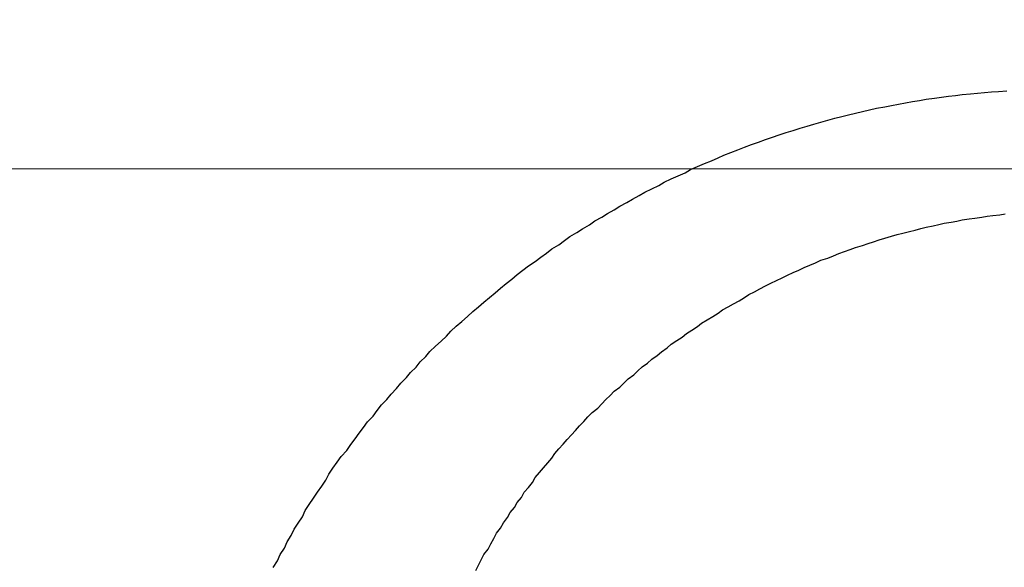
# Model space of a CAD drawing. Header units: millimetres. Extents: x -604189 to 881711, y -381903 to -7297.
# Tile 728 of 1056: x -572255.56 to -572248.46, y -161836.9 to -161832.95. Entities that reach past the tile are written whole.
import ezdxf

# ---------------------------------------------------------------- set-up
doc = ezdxf.new("R2010")
doc.units = ezdxf.units.MM
doc.header["$LTSCALE"] = 100
doc.linetypes.add('0.5_0.5', pattern=[1, 0.5, -0.5])
doc.linetypes.add('ACAD_ISO04W100', pattern=[30.5, 24, -3, 0.5, -3])
doc.layers.get('Defpoints').update_dxf_attribs({"color": 30})
doc.layers.add('OPIS', color=7, linetype='Continuous')
doc.layers.add('strop osie', color=80, linetype='ACAD_ISO04W100', lineweight=5)
doc.styles.get("Standard").update_dxf_attribs({"font": 'romans.shx', "width": 0.5})
doc.dimstyles.new('1 50', dxfattribs={"dimtxt": 150, "dimasz": 80, "dimexe": 1, "dimexo": 1, "dimgap": 20, "dimtad": 1, "dimdec": 0, "dimlfac": 0.1, "dimtxsty": 'Standard', "dimblk": 'ARCHTICK', "dimcen": 200, "dimclrd": 2, "dimadec": 1, "dimazin": 0, "dimtfac": 1, "dimtdec": 0, "dimtmove": 0, "dimatfit": 3, "dimldrblk": 'ARCHTICK', "dimfxl": 120, "dimfxlon": 1, "dimtfill": 1, "dimarcsym": 0})

# ---------------------------------------------------------------- blocks, each defined once
blk = doc.blocks.new('_ArchTick')
at = {"layer": 'strop osie', "color": 0, "const_width": 0.15}
blk.add_lwpolyline([(-0.5, -0.5), (0.5, 0.5)], dxfattribs=at)
blk = doc.blocks.new('*D3294')
at = {"layer": 'Defpoints', "color": 0, "linetype": 'ByBlock', "lineweight": 5, "transparency": 16777216}
for p in [(-595783.1256794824, -159420.3032030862), (-593748.9237513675, -159420.3032030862), (-552118.9352663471, -179940.3025170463)]:
    blk.add_point(p, dxfattribs=at)
at = {"layer": 'OPIS', "color": 0, "linetype": 'Continuous', "lineweight": -2, "transparency": 16777216}
for p, q in [((-595723.1256794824, -159420.3032030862), (-595784.1256794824, -159420.3032030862)), ((-595723.1256794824, -179940.3025170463), (-595784.1256794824, -179940.3025170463))]:
    blk.add_line(p, q, dxfattribs=at)
at = {"layer": 'OPIS', "color": 2, "lineweight": -2, "transparency": 16777216}
blk.add_line((-595783.1256794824, -179940.3025170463), (-595783.1256794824, -159420.3032030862), dxfattribs=at)
at = {"layer": 'OPIS', "color": 2, "linetype": 'ByBlock', "lineweight": -2, "transparency": 16777216, "xscale": 80, "yscale": 80, "zscale": 80}
for p, rotation in [((-595783.1256794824, -159420.3032030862), 90), ((-595783.1256794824, -179940.3025170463), 270)]:
    blk.add_blockref('_ArchTick', p, dxfattribs=dict(at, rotation=rotation))
at = {"layer": 'OPIS', "color": 0, "linetype": 'ByBlock', "lineweight": 13, "transparency": 16777216, "insert": (-595878.1256794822, -169680.302860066), "char_height": 150, "attachment_point": 5, "rotation": 90, "bg_fill": 3, "box_fill_scale": 1.1, "bg_fill_color": 256, "bg_fill_true_color": 13158600, "bg_fill_transparency": 0}
blk.add_mtext('2052', dxfattribs=at)

msp = doc.modelspace()

# ---------------------------------------------------------------- hatches: boundary and pattern name
at = {"layer": 'OPIS', "linetype": 'ByBlock', "lineweight": 9}
h = msp.add_hatch(dxfattribs=at)
h.set_pattern_fill('ANSI37', color=0, scale=120, angle=45)
h.set_pattern_definition([(90, (-306927.9580313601, 32475.80668504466), (-381.0000000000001, 0), []), (180, (-306927.9580313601, 32475.80668504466), (-5.684341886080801e-14, -381), [])])
h.paths.add_polyline_path([(-564958.9143065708, -172987.7848894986), (-564958.9143065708, -172265.2914674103), (-565588.9143065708, -172265.2914415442), (-565588.9143065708, -172265.2914936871), (-565628.9143065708, -172265.2914953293), (-565628.9143065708, -172420.3001867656), (-565928.9143065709, -172420.3001867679), (-565928.9143065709, -172265.2932788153), (-565968.9143065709, -172265.2932771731), (-566598.9143114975, -172265.2932511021), (-566598.9143114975, -172987.7914579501, -0.4142135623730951), (-566255.9776980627, -173330.7280713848, -0.4140519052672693), (-566598.7250230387, -173673.6646325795), (-564960.2012732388, -173673.6557015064, -0.4131148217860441), (-565301.8509200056, -173330.7215029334, -0.4142135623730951)])
h.paths.add_polyline_path([(-563317.8525005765, -172270.2851437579), (-563958.9143016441, -172270.2851174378), (-563958.9143016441, -172270.2851695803), (-563998.9143016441, -172270.2851712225), (-563998.9143016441, -172420.300186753), (-564288.9143065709, -172420.3001867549), (-564288.9143065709, -172265.2914953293), (-564328.9143065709, -172265.2914936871), (-564958.9143065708, -172265.2914676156), (-564958.9143065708, -172987.7848894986, -0.4142135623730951), (-564615.977693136, -173330.7215029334, -0.4140519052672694), (-564958.725018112, -173673.658064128), (-563319.8685791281, -173673.6587586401, -0.412492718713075), (-563660.7891140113, -173330.7280713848, -0.4142135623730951), (-563317.8525005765, -172987.7914579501)])
h.paths.add_polyline_path([(-562443.9214175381, -172420.3001867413), (-562658.9143016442, -172420.3001867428), (-562658.9143016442, -172270.2851712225), (-562698.9143016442, -172270.2851695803), (-563317.8525005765, -172270.2851439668), (-563317.8525005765, -172987.7914579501, -0.4142135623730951), (-562974.9158871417, -173330.7280713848, -0.4140519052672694), (-563317.6632121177, -173673.6646325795), (-562443.920764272, -173685.5043484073)])
h.paths.add_polyline_path([(-562030.3966856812, -172946.8352660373, -0.3302140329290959), (-561835.8206123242, -172684.3399953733, -0.1552679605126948), (-561986.9735190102, -172216.9478224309, -0.443865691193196), (-562283.9735190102, -172485.5944304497), (-562283.9735190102, -172198.9478224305), (-562289.8235190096, -172198.9478224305), (-562289.8235190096, -172161.1478224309), (-562318.9235190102, -172161.1478224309), (-562318.9235190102, -172420.3001867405), (-562443.9214175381, -172420.3001867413), (-562443.9207614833, -173690.9055166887), (-562060.9282369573, -173690.694118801), (-562060.9282369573, -173828.8030188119), (-561442.163021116, -173828.8030188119), (-561440.5975051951, -173828.041360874), (-561440.5975051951, -173828.8030188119), (-560917.6141724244, -173828.8030188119), (-560910.3063683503, -172420.3001867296), (-561118.9235190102, -172420.3001867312), (-561118.9235190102, -172161.1478224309), (-561141.4235190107, -172161.1478224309), (-561141.4235190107, -172207.9478224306), (-561147.2735190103, -172207.9478224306), (-561147.2735190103, -173026.4976973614, -0.1062812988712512), (-561482.372780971, -172966.0638646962, -0.9655282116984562)])
h.paths.add_polyline_path([(-569358.9142444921, -172147.2978563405), (-569368.9142444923, -172147.2978563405), (-569368.9142444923, -172152.2978563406), (-569358.9142444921, -172420.3001867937)], flags=16)
h.paths.add_polyline_path([(-569434.4142444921, -172167.5659421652), (-569436.6843403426, -172167.0367815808, -0.3486230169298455), (-569444.4142444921, -172157.2978563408, -0.4142135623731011), (-569434.4142444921, -172147.2978563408), (-569432.9142444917, -172147.2978563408), (-569432.9142444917, -172137.2978563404), (-569412.9142444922, -172137.2978563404), (-569412.9142444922, -172095.2978563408), (-569358.9142444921, -172095.2978563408), (-569358.9142444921, -172147.2978563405), (-569368.9142444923, -172152.2978563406)], flags=16)
h.paths.add_polyline_path([(-569444.4142444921, -172157.2978563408, -1), (-569424.4142444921, -172157.2978563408, -0.4142135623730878), (-569434.4142444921, -172167.2978563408), (-569434.4142444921, -172167.5659421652), (-569432.1440984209, -172167.0367698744, -0.482995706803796)], flags=16)
h.paths.add_polyline_path([(-570317.7644754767, -172888.1591797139, -1), (-569769.0658939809, -172888.1591797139, -1)], flags=16)
h.paths.add_polyline_path([(-566598.9143114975, -172265.2932508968), (-567228.9143065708, -172265.2932250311), (-567228.9143065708, -172265.2932771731), (-567268.9143065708, -172265.2932788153), (-567268.9143065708, -172420.3001867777), (-567568.9143065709, -172420.30018678), (-567568.9143065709, -172265.2914953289), (-567608.9143065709, -172265.2914936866), (-568238.9143114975, -172265.2914676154), (-568238.9143114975, -172987.7884564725, -0.4142135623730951), (-567895.9776980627, -173330.7250699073, -1), (-568581.8509249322, -173330.7250699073, -0.4142135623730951), (-568238.9143114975, -172987.7884564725), (-568238.9143114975, -172265.2914674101), (-568868.9143065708, -172265.2914415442), (-568868.9143065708, -172265.2914936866), (-568908.9143065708, -172265.2914953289), (-568908.9143065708, -172420.3001867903), (-569233.9140766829, -172420.3001867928), (-569233.913350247, -173827.2149141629), (-569188.9292283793, -173827.1900845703), (-569188.9292968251, -173694.6285150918), (-566598.7250230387, -173673.6646325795, -0.4143752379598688), (-566941.8509249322, -173330.7280713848, -0.4142135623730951), (-566598.9143114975, -172987.7914579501)])
h.paths.add_polyline_path([(-572120.7860790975, -158265.6152838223), (-571320.7905294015, -158262.9468634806), (-571633.0050704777, -158577.2511857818, -0.2970680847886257), (-571469.4556870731, -158828.2310930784, -0.4196947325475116), (-571748.9288537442, -159102.532531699), (-571748.9288537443, -159611.0589532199), (-571275.7133319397, -159611.0589532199), (-571214.4288537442, -159611.0589532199), (-571192.4288537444, -159611.0589532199), (-571148.4288537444, -159611.0589532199), (-571148.4288537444, -159601.0589532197), (-571085.4288537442, -159601.0589532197), (-570335.9416322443, -159605.1090561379), (-570335.9416322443, -159420.3032027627), (-569233.9207890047, -159420.3032027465), (-569233.9214720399, -158097.4441001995), (-574223.9214795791, -158097.4441001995), (-574223.9207965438, -159420.3032028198), (-573158.9288537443, -159420.3032028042), (-573158.9288537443, -159611.0589532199), (-573086.9288537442, -159611.0589532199), (-572477.4288537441, -159612.0718331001), (-572477.4288537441, -159611.0589532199), (-572455.4288537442, -159611.0589532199), (-572411.4288537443, -159611.0589532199), (-572411.4288537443, -159601.0589532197), (-572348.4288537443, -159601.0589532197), (-571748.9288537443, -159603.4504114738), (-571748.9288537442, -159102.532531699, -0.4087535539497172), (-572018.1542685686, -158828.2310930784, -0.3342149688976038), (-571819.7866913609, -158564.6133536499)])
h.paths.add_polyline_path([(-571515.0355093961, -159592.3663121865), (-571515.3385869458, -159252.6665838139), (-571963.1146706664, -159253.0660862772), (-571962.8115931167, -159592.7658146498)], flags=24)
h.paths.add_polyline_path([(-571705.061418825, -158166.8813920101), (-571705.061418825, -157654.1194872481), (-571945.061418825, -157654.1194872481), (-571945.061418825, -158166.8813920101)], flags=9)
h.paths.add_polyline_path([(-563090.3580491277, -172828.2201505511), (-563090.6670786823, -172481.8492106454), (-563538.4431624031, -172482.2487131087), (-563538.1341328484, -172828.6196530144)], flags=9)
h.paths.add_polyline_path([(-561529.7772123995, -172649.9896795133), (-561530.0862419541, -172303.6187396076), (-561977.8623256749, -172304.0182420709), (-561977.5532961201, -172650.3891819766)], flags=25)
h.paths.add_polyline_path([(-561455.9618352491, -173757.5307502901), (-561455.9618352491, -174270.2926550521), (-561215.9618352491, -174270.2926550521), (-561215.9618352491, -173757.5307502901)], flags=9)
h.paths.add_polyline_path([(-569817.1509541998, -172584.6423816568), (-569817.4540317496, -172244.9426532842), (-570265.2301154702, -172245.3421557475), (-570264.9270379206, -172585.0418841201)], flags=24)
h.paths.add_polyline_path([(-570193.4151847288, -172731.4925130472), (-570193.4151847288, -173044.8258463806), (-569893.4151847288, -173044.8258463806), (-569893.4151847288, -172731.4925130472)], flags=8)
h.paths.add_polyline_path([(-570746.5628032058, -173757.5307502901), (-570746.5628032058, -174270.2926550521), (-570506.5628032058, -174270.2926550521), (-570506.5628032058, -173757.5307502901)], flags=9)
h.paths.add_polyline_path([(-570778.7826448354, -172791.6893182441), (-570246.6397876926, -172791.6893182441), (-570246.6397876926, -172566.6893182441), (-570778.7826448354, -172566.6893182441)], flags=24)
h.paths.add_polyline_path([(-572214.9647182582, -173241.7514042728), (-569885.6790039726, -173241.7514042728), (-569885.6790039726, -172973.8942614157), (-572214.9647182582, -172973.8942614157)], flags=24)
edge = h.paths.add_edge_path()
edge.add_line((-569358.9141799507, -172220.2973132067), (-569358.9142444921, -171970.3001866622))
edge.add_line((-569358.9142444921, -171970.3001866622), (-572181.9014659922, -171970.3001866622))
edge.add_line((-572181.9014659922, -171970.3001866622), (-572181.9014659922, -172095.2978563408))
edge.add_line((-572181.9014659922, -172095.2978563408), (-572109.9014659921, -172095.2978563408))
edge.add_line((-572109.901465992, -172095.2978563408), (-572048.6169877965, -172095.2978563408))
edge.add_line((-572048.6169877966, -172095.2978563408), (-571561.6859441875, -172095.2978563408))
edge.add_line((-571561.6859441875, -172095.2978563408), (-571500.401465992, -172095.2978563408))
edge.add_line((-571500.401465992, -172095.2978563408), (-571478.4014659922, -172095.2978563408))
edge.add_line((-571478.4014659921, -172095.2978563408), (-571456.4014659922, -172095.2978563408))
edge.add_line((-571456.4014659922, -172095.2978563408), (-571395.116987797, -172095.2978563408))
edge.add_line((-571395.1169877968, -172095.2978563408), (-570908.1987226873, -172095.2978563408))
edge.add_line((-570908.1987226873, -172095.2978563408), (-570846.9142444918, -172095.2978563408))
edge.add_line((-570846.9142444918, -172095.2978563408), (-570774.9142444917, -172095.2978563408))
edge.add_line((-570774.9142444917, -172095.2978563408), (-570728.914244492, -172095.2978563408))
edge.add_line((-570728.914244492, -172095.2978563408), (-570728.914244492, -172085.2978563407))
edge.add_line((-570728.914244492, -172085.2978563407), (-570665.9142444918, -172085.2978563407))
edge.add_line((-570665.9142444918, -172085.2978563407), (-569465.9142444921, -172095.2978563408))
edge.add_line((-569465.9142444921, -172095.2978563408), (-570268.58095748, -172095.2978563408))
edge.add_line((-570268.58095748, -172095.2978563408), (-570268.58095748, -172119.7978563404))
edge.add_line((-570268.58095748, -172119.7978563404), (-570197.58095748, -172119.7978563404))
edge.add_line((-570197.5809574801, -172119.7978563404), (-569593.1987226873, -172119.7978563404))
edge.add_line((-569593.1987226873, -172119.7978563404), (-569516.9142444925, -172119.7978563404))
edge.add_line((-569516.9142444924, -172119.7978563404), (-569516.9142444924, -172139.7978563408))
edge.add_line((-569516.9142444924, -172139.7978563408), (-569593.1987226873, -172139.7978563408))
edge.add_line((-569593.1987226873, -172139.7978563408), (-570228.9142444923, -172139.7978563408))
edge.add_line((-570228.9142444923, -172139.7978563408), (-570268.5809574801, -172139.7978563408))
edge.add_line((-570268.58095748, -172139.7978563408), (-570268.58095748, -172147.2978563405))
edge.add_line((-570268.58095748, -172147.2978563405), (-570288.58095748, -172147.2978563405))
edge.add_line((-570288.58095748, -172147.2978563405), (-570367.5809574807, -172147.2978563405))
edge.add_arc((-570667.4142444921, -172157.2978563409), 300.0000000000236, -95.73917047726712, 1.9102131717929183, ccw=False)
edge.add_line((-570697.4142444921, -172455.7940874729), (-570697.4142444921, -172167.5659421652))
edge.add_line((-570697.4142444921, -172167.5659421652), (-570772.914244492, -172149.9668508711))
edge.add_line((-570772.9142444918, -172149.9668508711), (-570772.9142444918, -172147.2978563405))
edge.add_line((-570772.9142444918, -172147.2978563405), (-570846.9142444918, -172147.2978563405))
edge.add_line((-570846.9142444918, -172147.2978563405), (-570908.1987226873, -172147.2978563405))
edge.add_line((-570908.1987226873, -172147.2978563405), (-571395.116987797, -172147.2978563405))
edge.add_line((-571395.1169877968, -172147.2978563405), (-571456.4014659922, -172147.2978563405))
edge.add_line((-571456.4014659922, -172147.2978563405), (-571478.4014659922, -172147.2978563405))
edge.add_line((-571478.4014659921, -172147.2978563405), (-571500.401465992, -172147.2978563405))
edge.add_line((-571500.401465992, -172147.2978563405), (-571561.6859441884, -172147.2978563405))
edge.add_line((-571561.6859441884, -172147.2978563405), (-572048.6169877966, -172147.2978563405))
edge.add_line((-572048.6169877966, -172147.2978563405), (-572109.901465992, -172147.2978563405))
edge.add_line((-572109.901465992, -172147.2978563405), (-572181.9014659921, -172147.2978563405))
edge.add_line((-572181.9014659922, -172147.2978563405), (-572181.9014659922, -172420.3001868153))
edge.add_line((-572181.9014659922, -172420.3001868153), (-572288.9299548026, -172420.3001868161))
edge.add_line((-572288.9299548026, -172420.3001868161), (-572288.929227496, -173828.9011713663))
edge.add_line((-572288.929227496, -173828.9011713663), (-569233.9133502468, -173827.2149141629))
edge.add_line((-569233.913350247, -173827.2149141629), (-569233.914179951, -172220.2971755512))
edge.add_line((-569233.914179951, -172220.2971755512), (-569358.9141799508, -172220.2973132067))
at = {"layer": 'OPIS', "linetype": 'ByBlock', "lineweight": 15}
h = msp.add_hatch(dxfattribs=at)
h.set_pattern_fill('ANSI37', color=0, scale=80, angle=45)
h.set_pattern_definition([(90, (-306927.9580313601, 32475.80668504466), (-254, 0), []), (180, (-306927.9580313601, 32475.80668504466), (-2.842170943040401e-14, -254), [])])
h.paths.add_polyline_path([(-559745.6161100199, -168470.3032024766), (-559845.6161100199, -168470.3032024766), (-559845.6161100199, -168410.3032024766), (-559745.6161100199, -168410.3032024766), (-559745.6161100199, -168350.3032024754), (-560845.6161100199, -168350.3032024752), (-560845.6161100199, -168410.3032024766), (-560745.6161100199, -168410.3032024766), (-560745.6161100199, -168470.3032012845, 0.2679491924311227), (-560295.6161100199, -169249.7260646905), (-560295.6161100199, -169481.1843664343, -0.4142135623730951), (-559952.679496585, -169824.120979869, -1), (-560638.5527234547, -169824.120979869, -0.4142135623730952), (-560295.6161100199, -169481.1843664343), (-560295.6161100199, -169249.7260646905, -0.2679491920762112), (-560745.6161100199, -168470.3032024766), (-560845.6161100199, -168470.3032024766), (-560845.6161100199, -168350.3032024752), (-561118.9235190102, -168350.3032024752), (-561118.9235190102, -172095.2911930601), (-559553.9215853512, -172095.2895769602), (-559553.9235190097, -168350.3032024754), (-559745.6161100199, -168350.3032024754)])
h.paths.add_polyline_path([(-560989.2376061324, -171970.288247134), (-560989.2376061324, -171369.430226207), (-560514.2381094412, -171369.430226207, -0.414231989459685), (-560506.2376061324, -171377.4302261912), (-560506.2376061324, -171961.4357456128, -0.4033744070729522), (-560513.9404865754, -171969.430226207), (-560989.2376061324, -171969.430226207), (-560998.9235190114, -171970.2882576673)], flags=16)
h.paths.add_polyline_path([(-560569.2376061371, -171447.4302262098), (-560569.2376061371, -171891.4302261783, -0.4142091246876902), (-560619.236848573, -171941.4302261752), (-560824.2356551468, -171941.4317791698, -0.4142249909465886), (-560874.2376061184, -171891.4317792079), (-560874.2376061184, -171447.4317791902, -0.414209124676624), (-560824.2383636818, -171397.4317791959), (-560619.2379849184, -171397.4302262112, -0.4142157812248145)], flags=0)
h.paths.add_polyline_path([(-560754.7375530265, -171692.2716603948), (-560768.2641296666, -171689.5342037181), (-560778.5199272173, -171674.0913920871), (-560777.5795804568, -171669.4329859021), (-560791.3375897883, -171669.4329859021), (-560788.5131344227, -171683.4206110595), (-560780.6180557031, -171695.3108449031), (-560768.7278218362, -171703.2059236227), (-560754.7375530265, -171706.0309128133)], flags=0)
h.paths.add_polyline_path([(-560926.5376061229, -171669.4318821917), (-560944.0375424, -171669.4318821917), (-560944.0375656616, -171669.4319383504), (-560938.9119343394, -171681.8063070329), (-560926.5376061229, -171686.9319216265)], flags=0)
h.paths.add_polyline_path([(-559553.9256077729, -164304.9199334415), (-559553.9257237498, -164080.3032024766), (-560998.9235190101, -164080.3032024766), (-560998.9235190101, -164130.3032024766), (-561051.7577915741, -164130.3032024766), (-561051.7577915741, -164230.3032024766), (-561112.4092213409, -164230.3032024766), (-561118.2586250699, -165128.2363375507), (-561111.7577915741, -165130.3032024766), (-561051.7577915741, -165130.3032024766), (-561051.7577915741, -165230.3032024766), (-560998.9235190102, -165230.3032024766), (-560998.9235190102, -165930.3032024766), (-560968.9235190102, -165930.3032024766), (-559691.7577915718, -165930.3032024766), (-559691.7577915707, -166884.9243748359, -0.259770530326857), (-560368.4682804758, -166480.3032024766), (-560576.7807520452, -166480.3032024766, -0.694758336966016), (-561118.9235190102, -166682.1405338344), (-561118.9235190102, -167150.3032024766), (-559553.9241386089, -167150.3032024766), (-559553.9248654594, -165742.585297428, -0.5017221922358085), (-560517.8868577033, -165023.7527259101, -0.5017218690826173)])
h.paths.add_polyline_path([(-561051.7577915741, -166930.3032024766), (-561051.7577915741, -167030.3032024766), (-561111.7577915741, -167030.3032024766), (-561111.7577915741, -166930.3032024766)], flags=16)
h.paths.add_polyline_path([(-559553.9256077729, -164304.9199334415, 0.5017218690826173), (-560517.8868577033, -165023.7527259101, 0.5017221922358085), (-559553.9248654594, -165742.585297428)], flags=17)
h.paths.add_polyline_path([(-559017.8868577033, -165023.7527259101, 0.33180453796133), (-559553.9256077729, -164304.9199334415), (-559553.9248654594, -165742.585297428, 0.3318042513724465)], flags=17)
h.paths.add_polyline_path([(-558393.9200833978, -165930.3032024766), (-559553.9247685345, -165930.3032024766), (-559553.9242005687, -167030.3032024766), (-558393.9200942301, -167030.3032024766)])
edge = h.paths.add_edge_path(flags=16)
edge.add_ellipse((-558869.2566984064, -166529.0580654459), major_axis=(2.33638112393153e-10, 174.9447289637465), ratio=0.8356079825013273, start_angle=6.87805368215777e-11, end_angle=180.0000000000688, ccw=False)
edge.add_line((-558869.0232696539, -166354.0888963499), (-558868.836504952, -166354.1133364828))
edge.add_line((-558868.836504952, -166354.1133364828), (-558551.7582386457, -166354.1133364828))
edge.add_ellipse((-558534.0421207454, -166361.1263127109), major_axis=(1.578276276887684e-10, 22.06819898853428), ratio=0.9052568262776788, start_angle=4.525873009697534e-10, end_angle=83.73181263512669, ccw=False)
edge.add_line((-558534.0421207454, -166339.0581137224), (-558415.4419104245, -166339.0581137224))
edge.add_line((-558415.4419104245, -166339.0581137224), (-558415.4419104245, -166719.0580171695))
edge.add_line((-558415.4419104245, -166719.0580171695), (-558534.0421207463, -166719.0580171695))
edge.add_ellipse((-558534.0421207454, -166696.9898181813), major_axis=(-9.316365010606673e-11, 22.06819898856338), ratio=0.9052568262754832, start_angle=108.52911588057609, end_angle=179.9999999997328, ccw=False)
edge.add_line((-558552.9839264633, -166704.0027944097), (-558869.2566984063, -166704.0027944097))
edge = h.paths.add_edge_path(flags=16)
edge.add_ellipse((-558655.1487148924, -165473.0705364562), major_axis=(119.5767030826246, 1.723256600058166e-10), ratio=0.975461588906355, start_angle=134.5349298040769, end_angle=225.4650701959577, ccw=False)
edge.add_ellipse((-558571.3619097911, -165553.0941291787), major_axis=(-236.827797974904, 1.618752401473e-10), ratio=0.9754615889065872, start_angle=293.07705923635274, end_angle=315.06458527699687, ccw=False)
edge.add_ellipse((-558581.1213964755, -165519.0636714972), major_axis=(-200.9624097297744, 7.266916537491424e-10), ratio=0.9754615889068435, start_angle=268.86913223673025, end_angle=294.4160171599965, ccw=False)
edge.add_line((-558577.1551853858, -165323.0707420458), (-558434.7252434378, -165323.0707420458))
edge.add_line((-558434.7252434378, -165323.0707420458), (-558434.7252434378, -165623.0703308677))
edge.add_line((-558434.7252434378, -165623.0703308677), (-558577.1551853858, -165623.0703308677))
edge.add_ellipse((-558581.1213964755, -165427.0774014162), major_axis=(200.9624097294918, 2.879599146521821e-09), ratio=0.9754615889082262, start_angle=245.5839828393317, end_angle=271.13086776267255, ccw=False)
edge.add_ellipse((-558571.3619097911, -165393.046943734), major_axis=(-236.8277979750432, 3.584351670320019e-09), ratio=0.9754615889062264, start_angle=404.9354147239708, end_angle=426.922940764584, ccw=False)
h.paths.add_polyline_path([(-559691.7577915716, -166075.3032024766), (-560476.9877034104, -166075.3032024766, 0.1316524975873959), (-560368.4682804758, -166480.3032024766), (-559691.7577915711, -166480.3032024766)], flags=17)
h.paths.add_polyline_path([(-560476.9877034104, -166075.3032024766), (-559691.7577915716, -166075.3032024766), (-559691.7577915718, -165930.3032024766), (-560991.7577915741, -165930.3032024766), (-561051.7577915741, -165930.3032024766), (-561051.7577915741, -166030.3032024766), (-561118.9235190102, -166030.3032024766), (-561118.9235190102, -166278.4658711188, -0.6947583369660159), (-560576.7807520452, -166480.3032024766), (-560368.4682804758, -166480.3032024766, -0.1316524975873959)], flags=17)
h.paths.add_polyline_path([(-571773.9196684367, -161590.5432565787), (-574108.1879162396, -161590.5432565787), (-574098.9170815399, -166615.285913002), (-571773.9196684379, -166615.2837088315)])
h.paths.add_polyline_path([(-559933.2162586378, -164919.2007402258), (-558639.202616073, -164919.2007402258), (-558639.202616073, -164793.3398943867), (-559933.2162586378, -164793.3398943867)], flags=25)
h.paths.add_polyline_path([(-560038.719658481, -166687.5881427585), (-559732.989781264, -166687.5881427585), (-559732.989781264, -166284.589507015), (-560038.719658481, -166284.589507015)], flags=25)
h.paths.add_polyline_path([(-559928.8712601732, -165007.0997852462), (-559413.7498413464, -165007.0997852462), (-559413.7498413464, -164907.7600853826), (-559928.8712601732, -164907.7600853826)], flags=9)
h.paths.add_polyline_path([(-559933.2162586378, -164919.2007402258), (-558639.202616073, -164919.2007402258), (-558639.202616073, -164793.3398943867), (-559933.2162586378, -164793.3398943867)], flags=25)
h.paths.add_polyline_path([(-560330.8591690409, -165014.5780607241), (-559994.1824978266, -165014.5780607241), (-559994.1824978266, -164899.1947046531), (-560330.8591690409, -164899.1947046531)], flags=24)
h.paths.add_polyline_path([(-560290.2042675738, -164902.8369156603), (-560108.3543357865, -164902.8369156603), (-560108.3543357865, -164804.8069020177), (-560290.2042675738, -164804.8069020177)], flags=24)
h.paths.add_polyline_path([(-560498.8655587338, -166997.3416182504), (-559983.7441399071, -166997.3416182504), (-559983.7441399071, -166898.0019183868), (-560498.8655587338, -166898.0019183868)], flags=24)
h.paths.add_polyline_path([(-560498.7903662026, -166887.3416182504), (-559655.723517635, -166887.3416182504), (-559655.723517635, -166788.0019183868), (-560498.7903662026, -166788.0019183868)], flags=24)
h.paths.add_polyline_path([(-560900.8534676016, -167004.8198937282), (-560564.1767963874, -167004.8198937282), (-560564.1767963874, -166889.4365376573), (-560900.8534676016, -166889.4365376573)], flags=24)
h.paths.add_polyline_path([(-560860.1985661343, -166893.0787486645), (-560678.3486343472, -166893.0787486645), (-560678.3486343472, -166795.0487350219), (-560860.1985661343, -166795.0487350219)], flags=24)
h.paths.add_polyline_path([(-560525.1680517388, -170610.564048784), (-560010.046632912, -170610.564048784), (-560010.046632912, -170511.2243489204), (-560525.1680517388, -170511.2243489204)], flags=24)
h.paths.add_polyline_path([(-560529.5130502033, -170522.6650037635), (-559444.3070474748, -170522.6650037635), (-559444.3070474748, -170396.8041579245), (-560529.5130502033, -170396.8041579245)], flags=9)
h.paths.add_polyline_path([(-560927.1559606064, -170618.0423242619), (-560590.4792893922, -170618.0423242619), (-560590.4792893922, -170502.6589681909), (-560927.1559606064, -170502.6589681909)], flags=24)
h.paths.add_polyline_path([(-560886.5010591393, -170506.3011791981), (-560704.6511273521, -170506.3011791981), (-560704.6511273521, -170408.2711655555), (-560886.5010591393, -170408.2711655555)], flags=24)
h.paths.add_polyline_path([(-560065.2995097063, -168940.3582355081), (-560065.2995097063, -168600.6583719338), (-560513.0757716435, -168600.6583719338), (-560513.0757716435, -168940.3582355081)], flags=24)
h.paths.add_polyline_path([(-559111.5255700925, -164087.3862790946), (-558760.9895609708, -164087.3862790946), (-558760.8153572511, -164093.1915990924), (-558760.6442690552, -164098.9970114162), (-558760.4762936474, -164104.8025143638), (-558760.311428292, -164110.6081062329), (-558760.1496702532, -164116.4137853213), (-558759.9910167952, -164122.2195499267), (-558759.8354651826, -164128.0253983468), (-558759.6830126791, -164133.8313288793), (-558759.5336565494, -164139.637339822), (-558759.3873940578, -164145.4434294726), (-558759.2442224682, -164151.2495961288), (-558759.1041390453, -164157.0558380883), (-558758.9671410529, -164162.8621536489), (-558758.8332257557, -164168.6685411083), (-558758.7023903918, -164174.4749987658), (-558758.5746316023, -164180.2815249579), (-558758.449945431, -164186.0881180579), (-558758.3283278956, -164191.894776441), (-558758.2097750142, -164197.7014984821), (-558758.0942828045, -164203.5082825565), (-558757.9818472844, -164209.3151270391), (-558757.8724644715, -164215.122030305), (-558757.7661303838, -164220.9289907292), (-558757.6628410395, -164226.7360066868), (-558757.5625924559, -164232.543076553), (-558757.465380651, -164238.3501987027), (-558757.3712016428, -164244.1573715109), (-558757.280051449, -164249.9645933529), (-558757.1919260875, -164255.7718626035), (-558757.1068269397, -164261.5791776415), (-558757.0247768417, -164267.3865368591), (-558756.9458039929, -164273.1939386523), (-558756.8699365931, -164279.0013814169), (-558756.7972028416, -164284.8088635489), (-558756.7276309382, -164290.6163834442), (-558756.6612490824, -164296.4239394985), (-558756.5980854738, -164302.2315301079), (-558756.538168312, -164308.0391536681), (-558756.4815257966, -164313.8468085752), (-558756.428186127, -164319.6544932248), (-558756.378177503, -164325.4622060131), (-558756.3315281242, -164331.2699453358), (-558756.2882661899, -164337.0777095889), (-558756.2484123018, -164342.8854971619), (-558756.2118123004, -164348.6933063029), (-558756.1781372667, -164354.5011351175), (-558756.1470506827, -164360.3089817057), (-558756.118216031, -164366.1168441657), (-558756.0912967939, -164371.9247205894), (-558756.0659564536, -164377.7326090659), (-558756.0418698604, -164383.5405076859), (-558756.020087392, -164389.3484147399), (-558756.0043309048, -164395.1563287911), (-558755.9986291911, -164400.9642483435), (-558756.0068838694, -164406.7721692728), (-558756.0312700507, -164412.5800526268), (-558756.07271858, -164418.3878345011), (-558756.1321328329, -164424.1954502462), (-558756.2103313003, -164430.0028346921), (-558756.3077929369, -164435.8099197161), (-558756.4249118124, -164441.6166365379), (-558756.56208221, -164447.4229163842), (-558756.7197080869, -164453.2286922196), (-558756.8982068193, -164459.0338994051), (-558757.0979967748, -164464.8384734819), (-558757.3196509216, -164470.6423335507), (-558757.5650878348, -164476.4452559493), (-558757.8369189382, -164482.2469435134), (-558758.1377613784, -164488.0470984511), (-558758.4702322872, -164493.8454227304), (-558758.8369487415, -164499.641617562), (-558759.2405278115, -164505.4353840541), (-558759.683801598, -164511.2263908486), (-558760.1745479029, -164517.0135602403), (-558760.7254901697, -164522.7950675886), (-558761.3495662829, -164528.5690505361), (-558762.0602521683, -164534.3333201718), (-558762.8741678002, -164540.0837993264), (-558763.8090699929, -164545.8157213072), (-558764.8827421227, -164551.5242709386), (-558766.1164650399, -164557.2013250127), (-558767.5383135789, -164562.8323429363), (-558769.1771368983, -164568.4020215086), (-558771.0624745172, -164573.8941150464), (-558773.2333382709, -164579.2799865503), (-558775.7350893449, -164584.5205328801), (-558778.6098310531, -164589.5655100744), (-558781.8966017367, -164594.3535509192), (-558785.6282302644, -164598.7982282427), (-558789.8078563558, -164602.826711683), (-558794.3738144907, -164606.4129228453), (-558799.2553325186, -164609.5564230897), (-558804.3822033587, -164612.2836036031), (-558809.6944669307, -164614.6285336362), (-558815.1427562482, -164616.6300192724), (-558820.6944104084, -164618.3259167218), (-558826.3252392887, -164619.7534527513), (-558832.0111829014, -164620.9495542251), (-558837.7321512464, -164621.9497702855), (-558843.4789768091, -164622.7860880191), (-558849.2443624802, -164623.4898845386), (-558855.0211430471, -164624.0920243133), (-558860.8051870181, -164624.6115810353), (-558866.5953955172, -164625.055805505), (-558872.3907899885, -164625.4310894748), (-558878.1903844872, -164625.743579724), (-558883.9931910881, -164625.9992237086), (-558889.7982211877, -164626.2038978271), (-558895.6044885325, -164626.363477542), (-558901.4112930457, -164626.4837368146), (-558907.218490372, -164626.5702524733), (-558913.0259999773, -164626.628578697), (-558918.8337414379, -164626.6642697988), (-558924.6416353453, -164626.6828819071), (-558930.4496029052, -164626.6899724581), (-558936.2575655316, -164626.6910989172), (-558941.5210806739, -164626.6903250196), (-558946.784686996, -164626.6851948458), (-558952.0482765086, -164626.6715040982), (-558957.3117412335, -164626.6450484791), (-558962.5749732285, -164626.6016236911), (-558967.8378644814, -164626.5370254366), (-558973.1003070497, -164626.4470494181), (-558978.3621929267, -164626.327491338), (-558983.623344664, -164626.1741630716), (-558988.8833068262, -164625.9829411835), (-558994.1415544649, -164625.7497184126), (-558999.3975626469, -164625.4703874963), (-559004.6507223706, -164625.1407190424), (-559009.9000883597, -164624.7559951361), (-559015.1446280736, -164624.3113759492), (-559020.383296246, -164623.8020225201), (-559025.6144415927, -164623.2197483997), (-559030.8339990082, -164622.5429768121), (-559036.0368543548, -164621.7474568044), (-559041.2162301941, -164620.8116522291), (-559046.3637540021, -164619.7132486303), (-559051.4663260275, -164618.4241014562), (-559056.5084361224, -164616.9151618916), (-559061.4696597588, -164615.1595941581), (-559066.3259003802, -164613.1305521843), (-559071.043287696, -164610.7989356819), (-559075.5827491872, -164608.1365521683), (-559079.8941771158, -164605.1210946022), (-559083.9247258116, -164601.7376980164), (-559087.6216330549, -164597.9953803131), (-559090.9448461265, -164593.9181235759), (-559093.905066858, -164589.5658837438), (-559096.5268067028, -164585.0029903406), (-559098.839061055, -164580.2752933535), (-559100.8727000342, -164575.4216897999), (-559102.6616087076, -164570.4717443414), (-559104.2380765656, -164565.4503698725), (-559105.6249958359, -164560.373204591), (-559106.8432046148, -164555.25295758), (-559107.9147217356, -164550.0998961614), (-559108.860326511, -164544.922711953), (-559109.6946594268, -164539.7262354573), (-559110.4308262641, -164534.5143318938), (-559111.0819328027, -164529.2908664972), (-559111.6604678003, -164524.0592782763), (-559112.1764519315, -164518.821301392), (-559112.6392888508, -164513.5782437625), (-559113.0583822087, -164508.3314133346), (-559113.4419822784, -164503.0819487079), (-559113.7937258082, -164497.8303110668), (-559114.1160961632, -164492.5767922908), (-559114.4115767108, -164487.3216842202), (-559114.6824769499, -164482.0652556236), (-559114.9304109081, -164476.8076828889), (-559115.1568187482, -164471.5491193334), (-559115.363140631, -164466.2897182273), (-559115.550665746, -164461.0296194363), (-559115.7200793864, -164455.7689092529), (-559115.8719158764, -164450.5076605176), (-559116.0067095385, -164445.2459460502), (-559116.1249455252, -164439.9838354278), (-559116.2269123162, -164434.7213849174), (-559116.3128492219, -164429.4586475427), (-559116.3829955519, -164424.1956762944), (-559116.4376654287, -164418.9325229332), (-559116.4774722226, -164413.6692342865), (-559116.5031041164, -164408.4058559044), (-559116.5152492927, -164403.1424333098), (-559116.5149806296, -164397.8790047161), (-559116.5049097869, -164392.6155788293), (-559116.4880331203, -164387.3521571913), (-559116.4673469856, -164382.0887412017), (-559116.4453065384, -164376.8253323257), (-559116.4222021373, -164371.5619319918), (-559116.3977829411, -164366.2985416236), (-559116.3717981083, -164361.0351626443), (-559116.3439967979, -164355.7717964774), (-559116.3141281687, -164350.5084445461), (-559116.2819413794, -164345.2451082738), (-559116.2471855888, -164339.9817890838), (-559116.2096554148, -164334.7184883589), (-559116.1693273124, -164329.4552073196), (-559116.1262231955, -164324.1919471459), (-559116.0803649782, -164318.9287090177), (-559116.0317745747, -164313.665494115), (-559115.9804738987, -164308.4023036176), (-559115.9264848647, -164303.1391387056), (-559115.8698293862, -164297.8760005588), (-559115.8105293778, -164292.6128903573), (-559115.7486067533, -164287.3498092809), (-559115.6840834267, -164282.0867585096), (-559115.6169813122, -164276.8237392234), (-559115.5473223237, -164271.5607526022), (-559115.4751283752, -164266.2977998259), (-559115.400421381, -164261.0348820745), (-559115.3232232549, -164255.7720005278), (-559115.2435514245, -164250.5091563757), (-559115.1614053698, -164245.2463508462), (-559115.0767800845, -164239.9835851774), (-559114.9896705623, -164234.7208606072), (-559114.900071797, -164229.4581783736), (-559114.8079787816, -164224.1955397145), (-559114.7133865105, -164218.9329458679), (-559114.6162899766, -164213.6703980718), (-559114.5166841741, -164208.4078975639), (-559114.414564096, -164203.1454455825), (-559114.3099247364, -164197.8830433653), (-559114.2027610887, -164192.6206921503), (-559114.0930681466, -164187.3583931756), (-559113.9808409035, -164182.096147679), (-559113.8660743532, -164176.8339568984), (-559113.7487634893, -164171.571822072), (-559113.6289042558, -164166.3097444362), (-559113.5064963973, -164161.047725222), (-559113.3815406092, -164155.7857656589), (-559113.2540375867, -164150.5238669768), (-559113.1239880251, -164145.2620304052), (-559112.9913926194, -164140.0002571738), (-559112.8562520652, -164134.738548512), (-559112.7185670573, -164129.4769056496), (-559112.578338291, -164124.2153298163), (-559112.4355664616, -164118.9538222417), (-559112.2902522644, -164113.6923841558), (-559112.1423963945, -164108.4310167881), (-559111.9919995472, -164103.1697213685), (-559111.8390624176, -164097.9084991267), (-559111.6835857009, -164092.6473512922)])
edge = h.paths.add_edge_path()
edge.add_line((-558393.9200651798, -164080.3032024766), (-559553.9257237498, -164080.3032024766))
edge.add_line((-559553.9257237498, -164080.3032024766), (-559553.9256077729, -164304.9199334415))
edge.add_arc((-559767.8868577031, -165023.75272591), 749.9999999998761, -6.707523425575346e-12, 73.42431411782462, ccw=False)
edge.add_arc((-559767.8868577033, -165023.75272591), 750.0000000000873, -73.42425495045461, 0, ccw=False)
edge.add_line((-559553.9248654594, -165742.585297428), (-559553.9248201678, -165830.3032024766))
edge.add_line((-559553.9248201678, -165830.3032024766), (-558393.9200824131, -165830.3032024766))
edge.add_line((-558393.920082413, -165830.3032024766), (-558393.9200651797, -164080.3032024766))

# ---------------------------------------------------------------- next in the draw order: dimensions: what is measured, and where the dimension line sits
at = {"layer": 'OPIS', "color": 0, "linetype": 'ByBlock', "lineweight": 13}
dim = msp.add_linear_dim(base=(-595783.1256794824, -159420.3032030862), p1=(-552118.9352663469, -179940.3025170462), p2=(-593748.9237513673, -159420.3032030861), angle=90, dimstyle='1 50', override={"dimtmove": 1, "dimfxl": 60, "dimarcsym": 1}, dxfattribs=at)
dim.commit()
dim.dimension.update_dxf_attribs({"geometry": '*D3294', "text_midpoint": (-595878.1256794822, -169680.302860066)})

# ---------------------------------------------------------------- next in the draw order: hatches: boundary and pattern name
at = {"layer": 'OPIS', "linetype": '0.5_0.5', "lineweight": 13}
h = msp.add_hatch(dxfattribs=at)
h.set_pattern_fill('ANSI37', color=0, scale=130)
h.set_pattern_definition([(45, (-597218.5442087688, 256668.7906165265), (-291.8583239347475, 291.8583239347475), []), (135, (-597218.5442087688, 256668.7906165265), (-291.8583239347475, -291.8583239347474), [])])
edge = h.paths.add_edge_path(flags=16)
edge.add_line((-570958.9159122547, -168985.2814193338), (-571058.9159122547, -168985.2814193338))
edge.add_line((-571058.9159122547, -168985.2814193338), (-572598.9158578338, -168985.2814193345))
edge.add_line((-572598.9158578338, -168985.2814193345), (-572598.9150910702, -170470.3001866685))
edge.add_line((-572598.9150910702, -170470.3001866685), (-570825.7625961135, -170470.3001866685))
edge.add_arc((-570508.9159122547, -170339.0991967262), 342.9366134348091, 180.0000000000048, 202.493639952, ccw=False)
edge.add_arc((-570508.9159122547, -170339.0991967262), 342.9366134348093, 90, 180, ccw=False)
edge.add_line((-570508.9159122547, -169996.1625832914), (-570508.9159122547, -169764.7042815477))
edge.add_arc((-570058.9159122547, -168985.2814181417), 900.0000000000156, 180.000000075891, 240.0000000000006, ccw=False)
edge = h.paths.add_edge_path(flags=17)
edge.add_line((-569358.9152823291, -170085.2814193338), (-569358.915850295, -168985.2814193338))
edge.add_line((-569358.9158502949, -168985.2814193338), (-569358.9169449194, -168985.2814193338))
edge.add_line((-569358.9169449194, -168985.2814193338), (-569958.9159122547, -168985.2814193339))
edge.add_line((-569958.9159122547, -168985.2814193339), (-570058.9159122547, -168985.2814193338))
edge.add_line((-570058.9159122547, -168985.2814193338), (-570058.9159122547, -168925.2814193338))
edge.add_line((-570058.9159122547, -168925.2814193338), (-569958.9159122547, -168925.2814193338))
edge.add_line((-569958.9159122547, -168925.2814193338), (-569958.9159122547, -168865.2814193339))
edge.add_line((-569958.9159122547, -168865.2814193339), (-569358.9159122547, -168865.2814193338))
edge.add_line((-569358.9159122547, -168865.2814193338), (-569358.9169449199, -166865.2814193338))
edge.add_line((-569358.9169449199, -166865.2814193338), (-574098.9169524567, -166865.285913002))
edge.add_line((-574098.9169524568, -166865.285913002), (-574098.9143165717, -171970.3001866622))
edge.add_line((-574098.9143165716, -171970.3001866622), (-572608.9133702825, -171970.3001866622))
edge.add_line((-572608.9133702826, -171970.3001866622), (-571504.9133702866, -170590.3001866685))
edge.add_line((-571504.9133702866, -170590.3001866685), (-572718.9150291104, -170590.3001866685))
edge.add_line((-572718.9150291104, -170590.3001866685), (-572718.9159197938, -168865.2814193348))
edge.add_line((-572718.9159197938, -168865.2814193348), (-571058.9159122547, -168865.2814193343))
edge.add_line((-571058.9159122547, -168865.2814193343), (-571058.9159122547, -168925.2814193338))
edge.add_line((-571058.9159122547, -168925.2814193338), (-570958.9159122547, -168925.2814193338))
edge.add_line((-570958.9159122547, -168925.2814193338), (-570958.9159122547, -168985.2814181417))
edge.add_arc((-570058.9159122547, -168985.2814181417), 900, 180, 240.0000000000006)
edge.add_line((-570508.9159122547, -169764.7042815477), (-570508.9159122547, -169996.1625832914))
edge.add_arc((-570508.9159122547, -170339.0991967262), 342.9366134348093, 0, 90, ccw=False)
edge.add_arc((-570508.9159122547, -170339.0991967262), 342.9366134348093, 208.9798894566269, 359.9999999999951, ccw=False)
edge.add_line((-570808.9133702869, -170505.2528786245), (-570808.9133702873, -171171.0861708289))
edge.add_arc((-570808.9133702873, -171220.3001866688), 49.21401583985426, 0, 90, ccw=False)
edge.add_arc((-570808.9133702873, -171220.3001866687), 49.21401583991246, 270, 359.99999999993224, ccw=False)
edge.add_line((-570808.9133702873, -171269.5142025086), (-570808.9133702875, -171970.3001866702))
edge.add_line((-570808.9133702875, -171970.3001866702), (-569358.9143090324, -171970.3001866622))
edge.add_line((-569358.9143090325, -171970.3001866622), (-569358.9152823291, -170085.2814193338))
h.paths.add_polyline_path([(-561118.9235190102, -159870.3032026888), (-590334.6552787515, -159870.3032031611), (-590334.6552787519, -161470.3032030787), (-562318.9235190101, -161470.3032031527), (-562318.9235190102, -172095.292432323), (-561118.9235190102, -172095.2911931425), (-561118.9235190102, -168350.3032025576), (-552073.9191405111, -168350.3032025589), (-552073.9197601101, -167150.303202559), (-561118.9235190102, -167150.303202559)])
h.paths.add_polyline_path([(-572856.9267801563, -169813.6801673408), (-569451.069637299, -169813.6801673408), (-569451.069637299, -169408.6801673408), (-572856.9267801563, -169408.6801673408)], flags=16)

# ---------------------------------------------------------------- next in the draw order: linework, layer by layer
at = {"color": 0}
for points in [[(-572253.7360404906, -161836.902158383, 0), (-572253.7060405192, -161836.8551583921, 0), (-572253.6860404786, -161836.8091583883, 0), (-572253.6560404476, -161836.7631583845, 0), (-572253.6360405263, -161836.7181583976, 0), (-572253.6060404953, -161836.6721583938, 0), (-572253.5860404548, -161836.6271583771, 0), (-572253.5560404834, -161836.5821583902, 0), (-572253.5260404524, -161836.5371583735, 0), (-572253.5060404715, -161836.4921583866, 0), (-572253.4760405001, -161836.4481583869, 0), (-572253.4460405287, -161836.4041583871, 0), (-572253.4160404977, -161836.3601583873, 0), (-572253.3860404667, -161836.3161583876, 0), (-572253.3560404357, -161836.2731583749, 0), (-572253.3360404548, -161836.2301583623, 0), (-572253.3060404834, -161836.1871583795, 0), (-572253.276040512, -161836.1441583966, 0), (-572253.246040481, -161836.1021584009, 0), (-572253.2060404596, -161836.0591583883, 0), (-572253.1760404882, -161836.0171583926, 0), (-572253.1460405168, -161835.976158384, 0), (-572253.1160404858, -161835.9341583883, 0), (-572253.0860405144, -161835.8931583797, 0), (-572253.0560404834, -161835.8521583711, 0), (-572253.016040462, -161835.8111583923, 0), (-572252.9860404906, -161835.7711583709, 0), (-572252.9560405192, -161835.7311583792, 0), (-572252.9160404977, -161835.6911583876, 0), (-572252.8860404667, -161835.652158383, 0), (-572252.8460405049, -161835.6121583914, 0), (-572252.8160404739, -161835.5731583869, 0), (-572252.7760404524, -161835.5341583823, 0), (-572252.746040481, -161835.4961583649, 0), (-572252.7060404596, -161835.4581583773, 0), (-572252.6760404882, -161835.4201583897, 0), (-572252.6360405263, -161835.3821583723, 0), (-572252.6060404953, -161835.3451584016, 0), (-572252.5660404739, -161835.3081583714, 0), (-572252.526040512, -161835.2721583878, 0), (-572252.4860404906, -161835.2351583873, 0), (-572252.4560404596, -161835.199158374, 0), (-572252.4160404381, -161835.1631583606, 0), (-572252.3760405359, -161835.1281583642, 0), (-572252.3360405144, -161835.0931583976, 0), (-572252.296040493, -161835.0581584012, 0), (-572252.2560404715, -161835.0231583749, 0), (-572252.2160405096, -161834.9891583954, 0), (-572252.1760404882, -161834.9551583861, 0), (-572252.1360404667, -161834.922158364, 0), (-572252.0960404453, -161834.8891583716, 0), (-572252.0560404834, -161834.8561583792, 0), (-572252.0160405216, -161834.8231583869, 0), (-572251.9760405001, -161834.7911583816, 0), (-572251.9360404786, -161834.7591583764, 0), (-572251.8960404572, -161834.7281583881, 0), (-572251.8460405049, -161834.6971583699, 0), (-572251.8060404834, -161834.6661583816, 0), (-572251.766040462, -161834.6361583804, 0), (-572251.7260405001, -161834.6051583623, 0), (-572251.6760404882, -161834.576158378, 0), (-572251.6360404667, -161834.5461583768, 0), (-572251.5960405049, -161834.5171583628, 0), (-572251.546040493, -161834.4881583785, 0), (-572251.5060404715, -161834.4601583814, 0), (-572251.4560404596, -161834.4321583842, 0), (-572251.4160404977, -161834.4041583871, 0), (-572251.3660404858, -161834.3771583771, 0), (-572251.3260404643, -161834.3501583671, 0), (-572251.2760404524, -161834.324158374, 0), (-572251.2360404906, -161834.2971583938, 0), (-572251.1860404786, -161834.272158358, 0), (-572251.1460405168, -161834.2461583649, 0), (-572251.0960405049, -161834.2211583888, 0), (-572251.0560404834, -161834.1961583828, 0), (-572251.0060404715, -161834.1721583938, 0), (-572250.9560404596, -161834.1481583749, 0), (-572250.9160404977, -161834.125158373, 0), (-572250.8660404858, -161834.101158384, 0), (-572250.8160404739, -161834.0791583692, 0), (-572250.766040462, -161834.0561583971, 0), (-572250.7260404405, -161834.0341583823, 0), (-572250.6760404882, -161834.0121583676, 0), (-572250.6260405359, -161833.9911583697, 0), (-572250.5760404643, -161833.9701583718, 0), (-572250.526040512, -161833.9501583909, 0), (-572250.4860404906, -161833.9301583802, 0), (-572250.4360404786, -161833.9101583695, 0), (-572250.3860404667, -161833.8911583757, 0), (-572250.3360404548, -161833.8721583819, 0), (-572250.2860405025, -161833.8531583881, 0), (-572250.2360404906, -161833.8351583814, 0), (-572250.1860404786, -161833.8181583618, 0), (-572250.1360405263, -161833.800158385, 0), (-572250.0860404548, -161833.7841583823, 0), (-572250.0360405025, -161833.7671583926, 0), (-572249.9860404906, -161833.75115839, 0), (-572249.9360404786, -161833.7361584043, 0), (-572249.8860404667, -161833.7201583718, 0), (-572249.8360405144, -161833.7061584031, 0), (-572249.7860404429, -161833.6911583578, 0), (-572249.7360404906, -161833.677158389, 0), (-572249.6860404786, -161833.6641584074, 0), (-572249.6360404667, -161833.6511583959, 0), (-572249.5860405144, -161833.6381583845, 0), (-572249.5360405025, -161833.6261583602, 0), (-572249.4860404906, -161833.6141583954, 0), (-572249.4360404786, -161833.6031583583, 0), (-572249.3860405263, -161833.5921583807, 0), (-572249.3260405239, -161833.5811583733, 0), (-572249.2760404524, -161833.5711583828, 0), (-572249.2260405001, -161833.5611583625, 0), (-572249.1760404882, -161833.552158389, 0), (-572249.1260404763, -161833.5431583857, 0), (-572249.0760404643, -161833.5351583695, 0), (-572249.026040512, -161833.527158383, 0), (-572248.9660405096, -161833.5191583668, 0), (-572248.9160404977, -161833.5121583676, 0), (-572248.8660404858, -161833.5051583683, 0), (-572248.8160404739, -161833.4991583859, 0), (-572248.7660405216, -161833.4931583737, 0), (-572248.7060405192, -161833.4881584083, 0), (-572248.6560404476, -161833.4831583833, 0), (-572248.6060404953, -161833.4781583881, 0), (-572248.5560404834, -161833.4741583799, 0), (-572248.5060404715, -161833.4701583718, 0), (-572248.4460405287, -161833.4671583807, 0)], [(-572252.276040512, -161836.925158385, 0), (-572252.2560404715, -161836.8861583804, 0), (-572252.2360404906, -161836.8471583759, 0), (-572252.2160405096, -161836.8091583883, 0), (-572252.1860404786, -161836.7701583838, 0), (-572252.1660404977, -161836.7321583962, 0), (-572252.1460405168, -161836.6941583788, 0), (-572252.1260404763, -161836.6561583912, 0), (-572252.0960404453, -161836.6181584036, 0), (-572252.0760404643, -161836.5811583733, 0), (-572252.046040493, -161836.5431583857, 0), (-572252.0260404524, -161836.5061583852, 0), (-572251.996040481, -161836.4701583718, 0), (-572251.9760405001, -161836.4331583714, 0), (-572251.9460404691, -161836.397158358, 0), (-572251.9260404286, -161836.3601583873, 0), (-572251.8960404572, -161836.3251583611, 0), (-572251.8660404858, -161836.2891583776, 0), (-572251.8460405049, -161836.2541583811, 0), (-572251.8160404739, -161836.2181583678, 0), (-572251.7860405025, -161836.1841583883, 0), (-572251.7560404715, -161836.1491583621, 0), (-572251.7260405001, -161836.1151583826, 0), (-572251.7060404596, -161836.0801583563, 0), (-572251.6760404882, -161836.0471583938, 0), (-572251.6460404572, -161836.0131583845, 0), (-572251.6160404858, -161835.9801583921, 0), (-572251.5860405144, -161835.9471583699, 0), (-572251.5560404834, -161835.9141583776, 0), (-572251.526040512, -161835.8811583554, 0), (-572251.496040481, -161835.8491583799, 0), (-572251.4660405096, -161835.8171583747, 0), (-572251.4360404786, -161835.7861583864, 0), (-572251.3960405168, -161835.7541583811, 0), (-572251.3660404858, -161835.7231583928, 0), (-572251.3360405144, -161835.6921583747, 0), (-572251.3060404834, -161835.6621583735, 0), (-572251.2760404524, -161835.6321584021, 0), (-572251.2360404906, -161835.6021583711, 0), (-572251.2060405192, -161835.5721583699, 0), (-572251.1760404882, -161835.5431583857, 0), (-572251.1360404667, -161835.5141584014, 0), (-572251.1060404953, -161835.4851583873, 0), (-572251.0760405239, -161835.4571583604, 0), (-572251.0360405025, -161835.4291583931, 0), (-572251.0060404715, -161835.4011583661, 0), (-572250.9660405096, -161835.3741583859, 0), (-572250.9360404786, -161835.3471583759, 0), (-572250.8960404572, -161835.3201583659, 0), (-572250.8660404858, -161835.2931583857, 0), (-572250.8260404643, -161835.2671583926, 0), (-572250.7860405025, -161835.2411583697, 0), (-572250.7560405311, -161835.2161583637, 0), (-572250.7160405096, -161835.1911583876, 0), (-572250.6760404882, -161835.1661583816, 0), (-572250.6460405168, -161835.1411583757, 0), (-572250.6060404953, -161835.1171583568, 0), (-572250.5660404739, -161835.0931583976, 0), (-572250.526040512, -161835.0701583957, 0), (-572250.496040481, -161835.0461583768, 0), (-572250.4560405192, -161835.0231583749, 0), (-572250.4160404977, -161835.00115839, 0), (-572250.3760404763, -161834.9791583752, 0), (-572250.3360404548, -161834.9571583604, 0), (-572250.3060404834, -161834.9351583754, 0), (-572250.2660405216, -161834.9141583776, 0), (-572250.2260405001, -161834.8931583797, 0), (-572250.1860404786, -161834.873158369, 0), (-572250.1460404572, -161834.8531583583, 0), (-572250.1060404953, -161834.8331583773, 0), (-572250.0660404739, -161834.8141583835, 0), (-572250.026040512, -161834.7951583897, 0), (-572249.9860404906, -161834.7761583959, 0), (-572249.9460404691, -161834.7581583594, 0), (-572249.9060405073, -161834.7401583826, 0), (-572249.8660404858, -161834.7221583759, 0), (-572249.8260404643, -161834.7051583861, 0), (-572249.7860404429, -161834.6881583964, 0), (-572249.7360404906, -161834.6721583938, 0), (-572249.6960404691, -161834.6561583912, 0), (-572249.6560404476, -161834.6401583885, 0), (-572249.6160404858, -161834.625158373, 0), (-572249.5760404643, -161834.6101583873, 0), (-572249.5360405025, -161834.5951583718, 0), (-572249.4860404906, -161834.5811584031, 0), (-572249.4460404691, -161834.5671583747, 0), (-572249.4060404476, -161834.5541583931, 0), (-572249.3660404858, -161834.5401583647, 0), (-572249.3260405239, -161834.5281583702, 0), (-572249.2760404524, -161834.5151583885, 0), (-572249.2360404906, -161834.503158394, 0), (-572249.1960405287, -161834.4921583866, 0), (-572249.1460404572, -161834.4811583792, 0), (-572249.1060404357, -161834.4701584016, 0), (-572249.0660405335, -161834.4591583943, 0), (-572249.026040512, -161834.449158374, 0), (-572248.9760404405, -161834.4401583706, 0), (-572248.9360404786, -161834.4301583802, 0), (-572248.8960405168, -161834.4211583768, 0), (-572248.8460404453, -161834.4131583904, 0), (-572248.8060404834, -161834.405158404, 0), (-572248.7660405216, -161834.3971583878, 0), (-572248.71604045, -161834.3901583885, 0), (-572248.6760404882, -161834.3831583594, 0), (-572248.6260404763, -161834.3761583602, 0), (-572248.5860404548, -161834.3701583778, 0), (-572248.546040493, -161834.3641583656, 0), (-572248.496040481, -161834.3591584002, 0), (-572248.4560404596, -161834.3541583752, 0)]]:
    msp.add_polyline3d(points, dxfattribs=at)

doc.saveas('drawing.dxf')
